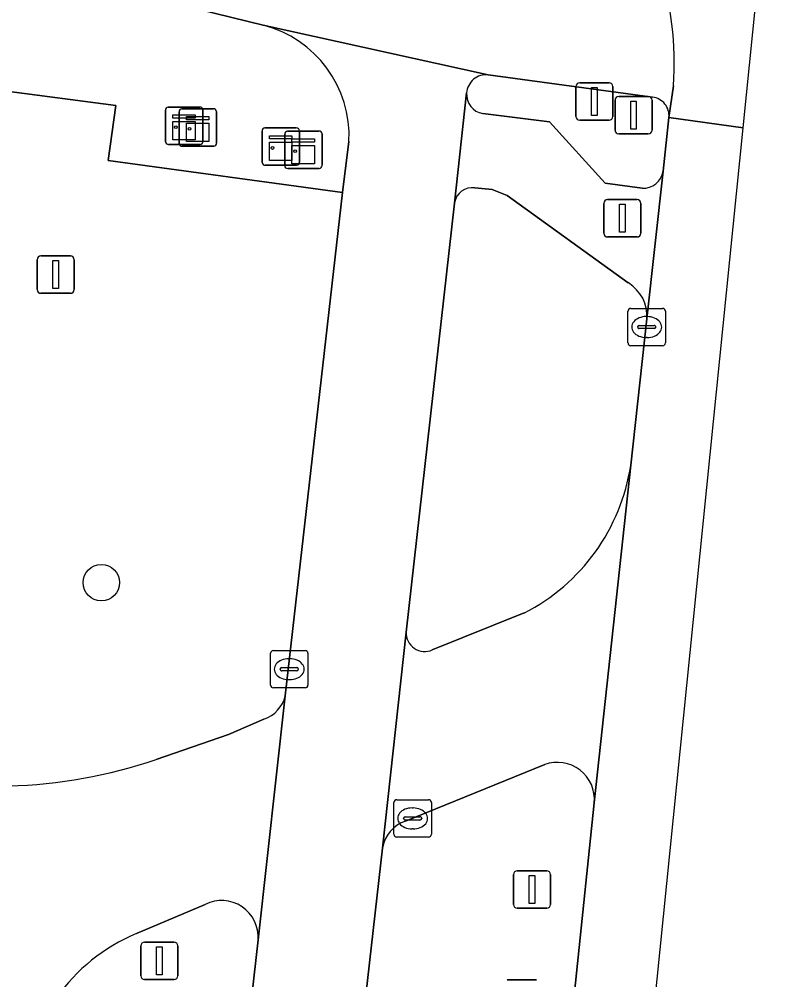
# Model space of a CAD drawing. Extents: x 161483 to 162250, y 379484 to 380833.
# Drawn here: x 162229.17 to 162249.31, y 380723.91 to 380749.63 of the extents above; entities that cross this region are included whole.
import ezdxf

# ---------------------------------------------------------------- set-up
doc = ezdxf.new("R2010")
doc.units = 0
for name, color, linetype in [('IMGEO_Berm_groen', 7, 'Continuous'), ('IMGEO_Boom', 7, 'Continuous'), ('IMGEO_Drukknoppaal', 7, 'Continuous'), ('IMGEO_Fietspad_gesloten', 7, 'Continuous'), ('IMGEO_Fietspad_open', 7, 'Continuous'), ('IMGEO_Kast', 7, 'Continuous'), ('IMGEO_Kolk', 7, 'Continuous'), ('IMGEO_Lichtmast', 7, 'Continuous'), ('IMGEO_Rijbaan_lokaal_gesloten', 7, 'Continuous'), ('IMGEO_Rijbaan_lokaal_open', 7, 'Continuous'), ('IMGEO_Verkeersbordpaal', 7, 'Continuous'), ('IMGEO_Verkeerseiland_gesloten', 7, 'Continuous'), ('IMGEO_Verkeerseiland_groen', 7, 'Continuous'), ('IMGEO_Verkeersregelinstallatiepaal', 7, 'Continuous'), ('IMGEO_Voetpad_open', 7, 'Continuous')]:
    doc.layers.add(name, color=color, linetype=linetype)

msp = doc.modelspace()

# ---------------------------------------------------------------- linework, layer by layer
at = {"layer": 'IMGEO_Berm_groen'}
for points in [[(162237.823, 380744.988), (162231.552, 380745.848), (162231.758, 380747.317), (162228.77, 380747.712)], [(162236.289, 380731.514), (162237.823, 380744.988)], [(162232.838, 380729.802), (162234.774, 380730.474), (162235.72, 380730.885)], [(162243.232, 380729.669), (162239.511, 380728.154)], [(162236.045, 380646.425), (162236.058, 380646.54), (162236.166, 380647.596), (162237.072, 380656.442), (162237.499, 380660.554), (162244.56, 380728.647)], [(162238.893, 380727.427), (162229.656, 380645.947)], [(162234.146, 380725.926), (162232.307, 380725.147)], [(162226.483, 380644.682), (162235.562, 380724.974)]]:
    msp.add_lwpolyline(points, dxfattribs=at)
for centre, radius, start, end in [((162235.438, 380731.712), 0.874, 288.8493, 346.8851), ((162228.504, 380742.646), 13.555, 271.6176, 288.6448), ((162243.573, 380728.738), 0.991, 354.7339, 110.1039), ((162239.799, 380727.283), 0.918, 108.3142, 170.9521), ((162234.586, 380725.051), 0.979, 355.4718, 116.701), ((162234.249, 380720.536), 5.003, 112.8429, 176.3927)]:
    msp.add_arc(centre, radius, start, end, dxfattribs=at)
at = {"layer": 'IMGEO_Boom'}
msp.add_circle((162231.368, 380734.541), 0.489, dxfattribs=at)
at = {"layer": 'IMGEO_Drukknoppaal'}
for p, q in [((162244.068, 380747.026), (162244.068, 380747.826)), ((162244.068, 380747.826), (162244.068, 380747.026)), ((162244.168, 380747.926), (162244.958, 380747.926)), ((162244.958, 380747.926), (162244.168, 380747.926)), ((162245.058, 380747.826), (162245.058, 380747.026)), ((162245.058, 380747.026), (162245.058, 380747.826)), ((162244.958, 380746.926), (162244.168, 380746.926)), ((162244.168, 380746.926), (162244.958, 380746.926))]:
    msp.add_line(p, q, dxfattribs=at)
msp.add_lwpolyline([(162244.488, 380747.801), (162244.638, 380747.801), (162244.638, 380747.051), (162244.488, 380747.051), (162244.488, 380747.801)], dxfattribs=at)
for centre, start, end in [((162244.168, 380747.826), 90, 180), ((162244.168, 380747.826), 90, 180), ((162244.958, 380747.826), 0, 90), ((162244.958, 380747.826), 360, 90), ((162244.168, 380747.026), 180, 270), ((162244.168, 380747.026), 180, 270), ((162244.958, 380747.026), 270, 0), ((162244.958, 380747.026), 270, 0)]:
    msp.add_arc(centre, 0.1, start, end, dxfattribs=at)
at = {"layer": 'IMGEO_Fietspad_gesloten'}
for points in [[(162241.722, 380748.137), (162235.697, 380749.468)], [(162223.737, 380585.536), (162226.52, 380615.007), (162229.101, 380641.182), (162229.656, 380645.947), (162238.893, 380727.427), (162239.521, 380733.219), (162240.819, 380744.707), (162241.143, 380747.655)], [(162237.994, 380746.353), (162237.823, 380744.988), (162236.289, 380731.514), (162235.562, 380724.974), (162226.483, 380644.682), (162225.936, 380639.994), (162220.785, 380585.791)]]:
    msp.add_lwpolyline(points, dxfattribs=at)
for centre, radius, start, end in [((162234.932, 380746.499), 3.066, 357.266, 75.5441), ((162241.665, 380747.617), 0.523, 83.7204, 175.8323)]:
    msp.add_arc(centre, radius, start, end, dxfattribs=at)
at = {"layer": 'IMGEO_Fietspad_open'}
for points in [[(162238.977, 380751.878), (162234.68, 380752.826), (162227.048, 380754.467), (162224.641, 380754.986), (162222.083, 380755.44), (162221.736, 380752.9), (162235.697, 380749.468), (162241.722, 380748.137), (162246.118, 380747.538)], [(162246.557, 380746.993), (162246.676, 380747.847)]]:
    msp.add_lwpolyline(points, dxfattribs=at)
for centre, radius, start, end in [((162238.329, 380748.473), 8.371, 355.7091, 18.3026), ((162246.067, 380747.048), 0.493, 353.6136, 84.0896)]:
    msp.add_arc(centre, radius, start, end, dxfattribs=at)
at = {"layer": 'IMGEO_Kast'}
for p, q in [((162233.159, 380747.274), (162234, 380747.274)), ((162234, 380747.274), (162233.159, 380747.274)), ((162233.525, 380747.229), (162234.366, 380747.229)), ((162234.366, 380747.229), (162233.525, 380747.229)), ((162234.084, 380747.199), (162234.084, 380746.358)), ((162234.084, 380746.358), (162234.084, 380747.199)), ((162233.084, 380746.349), (162233.084, 380747.19)), ((162233.084, 380747.19), (162233.084, 380746.349)), ((162233.45, 380746.304), (162233.45, 380747.145)), ((162233.45, 380747.145), (162233.45, 380746.304)), ((162234.45, 380747.154), (162234.45, 380746.313)), ((162234.45, 380746.313), (162234.45, 380747.154)), ((162235.744, 380746.717), (162236.585, 380746.717)), ((162236.585, 380746.717), (162235.744, 380746.717)), ((162235.669, 380745.792), (162235.669, 380746.633)), ((162235.669, 380746.633), (162235.669, 380745.792)), ((162236.274, 380745.708), (162236.274, 380746.549)), ((162236.274, 380746.549), (162236.274, 380745.708)), ((162236.349, 380746.633), (162237.19, 380746.633)), ((162237.19, 380746.633), (162236.349, 380746.633)), ((162236.669, 380746.642), (162236.669, 380745.801)), ((162236.669, 380745.801), (162236.669, 380746.642)), ((162237.274, 380746.558), (162237.274, 380745.717)), ((162237.274, 380745.717), (162237.274, 380746.558)), ((162234.009, 380746.274), (162233.168, 380746.274)), ((162233.168, 380746.274), (162234.009, 380746.274)), ((162234.375, 380746.229), (162233.534, 380746.229)), ((162233.534, 380746.229), (162234.375, 380746.229)), ((162236.594, 380745.717), (162235.753, 380745.717)), ((162235.753, 380745.717), (162236.594, 380745.717)), ((162237.199, 380745.633), (162236.358, 380745.633)), ((162236.358, 380745.633), (162237.199, 380745.633))]:
    msp.add_line(p, q, dxfattribs=at)
for points in [[(162233.279, 380747.064), (162233.879, 380747.064), (162233.879, 380746.979), (162233.279, 380746.979), (162233.279, 380747.064)], [(162233.645, 380747.019), (162234.245, 380747.019), (162234.245, 380746.934), (162233.645, 380746.934), (162233.645, 380747.019)], [(162233.279, 380746.889), (162233.879, 380746.889), (162233.879, 380746.4), (162233.279, 380746.4), (162233.279, 380746.889)], [(162233.645, 380746.844), (162234.245, 380746.844), (162234.245, 380746.355), (162233.645, 380746.355), (162233.645, 380746.844)], [(162235.864, 380746.507), (162236.464, 380746.507), (162236.464, 380746.422), (162235.864, 380746.422), (162235.864, 380746.507)], [(162235.864, 380746.332), (162236.464, 380746.332), (162236.464, 380745.843), (162235.864, 380745.843), (162235.864, 380746.332)], [(162236.469, 380746.423), (162237.069, 380746.423), (162237.069, 380746.338), (162236.469, 380746.338), (162236.469, 380746.423)], [(162236.469, 380746.248), (162237.069, 380746.248), (162237.069, 380745.759), (162236.469, 380745.759), (162236.469, 380746.248)]]:
    msp.add_lwpolyline(points, dxfattribs=at)
for centre in [(162233.363, 380746.738), (162233.729, 380746.693), (162235.948, 380746.181), (162236.553, 380746.097)]:
    msp.add_circle(centre, 0.0377, dxfattribs=at)
for centre, start, end in [((162233.162, 380747.196), 92.4484, 184.2845), ((162233.162, 380747.196), 92.4484, 184.2845), ((162233.528, 380747.151), 92.4484, 184.2845), ((162233.528, 380747.151), 92.4484, 184.2845), ((162234.006, 380747.196), 2.4484, 94.2845), ((162234.006, 380747.196), 2.4484, 94.2845), ((162234.372, 380747.151), 2.4484, 94.2845), ((162234.372, 380747.151), 2.4484, 94.2845), ((162235.747, 380746.639), 92.4484, 184.2845), ((162235.747, 380746.639), 92.4484, 184.2845), ((162236.591, 380746.639), 2.4484, 94.2845), ((162236.591, 380746.639), 2.4484, 94.2845), ((162236.352, 380746.555), 92.4484, 184.2845), ((162236.352, 380746.555), 92.4484, 184.2845), ((162237.196, 380746.555), 2.4484, 94.2845), ((162237.196, 380746.555), 2.4484, 94.2845), ((162233.162, 380746.352), 182.4484, 274.2845), ((162233.162, 380746.352), 182.4484, 274.2845), ((162233.528, 380746.307), 182.4484, 274.2845), ((162233.528, 380746.307), 182.4484, 274.2845), ((162234.006, 380746.352), 272.4484, 4.2845), ((162234.006, 380746.352), 272.4484, 4.2845), ((162234.372, 380746.307), 272.4484, 4.2845), ((162234.372, 380746.307), 272.4484, 4.2845), ((162235.747, 380745.795), 182.4484, 274.2845), ((162235.747, 380745.795), 182.4484, 274.2845), ((162236.352, 380745.711), 182.4484, 274.2845), ((162236.352, 380745.711), 182.4484, 274.2845), ((162236.591, 380745.795), 272.4484, 4.2845), ((162236.591, 380745.795), 272.4484, 4.2845), ((162237.196, 380745.711), 272.4484, 4.2845), ((162237.196, 380745.711), 272.4484, 4.2845)]:
    msp.add_arc(centre, 0.0779, start, end, dxfattribs=at)
at = {"layer": 'IMGEO_Kolk'}
for p, q in [((162245.461, 380740.96), (162245.461, 380741.812)), ((162245.536, 380741.886), (162246.388, 380741.886)), ((162246.462, 380741.812), (162246.462, 380740.96)), ((162245.949, 380741.666), (162245.974, 380741.666)), ((162245.72, 380741.38), (162245.72, 380741.392)), ((162246.158, 380741.343), (162245.76, 380741.343)), ((162245.763, 380741.429), (162246.161, 380741.429)), ((162246.204, 380741.392), (162246.204, 380741.38)), ((162245.972, 380741.106), (162245.947, 380741.106)), ((162246.388, 380740.886), (162245.536, 380740.886)), ((162235.896, 380731.797), (162235.896, 380732.649)), ((162235.971, 380732.723), (162236.823, 380732.723)), ((162236.897, 380732.649), (162236.897, 380731.797)), ((162236.384, 380732.503), (162236.409, 380732.503)), ((162236.155, 380732.217), (162236.155, 380732.229)), ((162236.593, 380732.18), (162236.195, 380732.18)), ((162236.198, 380732.266), (162236.596, 380732.266)), ((162236.639, 380732.229), (162236.639, 380732.217)), ((162236.407, 380731.943), (162236.382, 380731.943)), ((162236.823, 380731.723), (162235.971, 380731.723)), ((162239.273, 380728.728), (162240.125, 380728.728)), ((162239.198, 380727.802), (162239.198, 380728.654)), ((162239.686, 380728.508), (162239.711, 380728.508)), ((162240.199, 380728.654), (162240.199, 380727.802)), ((162239.457, 380728.222), (162239.457, 380728.234)), ((162239.895, 380728.185), (162239.497, 380728.185)), ((162239.5, 380728.271), (162239.898, 380728.271)), ((162239.941, 380728.234), (162239.941, 380728.222)), ((162239.709, 380727.948), (162239.684, 380727.948)), ((162240.125, 380727.728), (162239.273, 380727.728))]:
    msp.add_line(p, q, dxfattribs=at)
for points in [[(162245.461, 380740.96), (162245.461, 380741.812)], [(162245.536, 380741.886), (162246.388, 380741.886)], [(162246.462, 380741.812), (162246.462, 380740.96)], [(162246.388, 380740.886), (162245.536, 380740.886)], [(162235.896, 380731.797), (162235.896, 380732.649)], [(162235.971, 380732.723), (162236.823, 380732.723)], [(162236.897, 380732.649), (162236.897, 380731.797)], [(162236.823, 380731.723), (162235.971, 380731.723)], [(162239.273, 380728.728), (162240.125, 380728.728)], [(162239.198, 380727.802), (162239.198, 380728.654)], [(162240.199, 380728.654), (162240.199, 380727.802)], [(162240.125, 380727.728), (162239.273, 380727.728)]]:
    msp.add_lwpolyline(points, dxfattribs=at)
for centre, radius, start, end in [((162245.538, 380741.81), 0.0765, 91.552, 178.448), ((162245.538, 380741.81), 0.0765, 91.552, 178.448), ((162246.386, 380741.81), 0.0765, 1.552, 88.448), ((162246.386, 380741.81), 0.0765, 1.552, 88.448), ((162245.76, 380741.389), 0.0403, 85.8775, 175.7526), ((162245.757, 380741.379), 0.0366, 178.938, 274.7102), ((162246.161, 380741.386), 0.043, 264.8664, 352.4533), ((162246.165, 380741.391), 0.0386, 1.7309, 96.639), ((162245.538, 380740.962), 0.0765, 181.552, 268.448), ((162245.538, 380740.962), 0.0765, 181.552, 268.448), ((162246.386, 380740.962), 0.0765, 271.552, 358.448), ((162246.386, 380740.962), 0.0765, 271.552, 358.448), ((162235.973, 380732.647), 0.0765, 91.552, 178.448), ((162235.973, 380732.647), 0.0765, 91.552, 178.448), ((162236.821, 380732.647), 0.0765, 1.552, 88.448), ((162236.821, 380732.647), 0.0765, 1.552, 88.448), ((162236.195, 380732.226), 0.0403, 85.8775, 175.7526), ((162236.192, 380732.216), 0.0366, 178.938, 274.7102), ((162236.596, 380732.223), 0.043, 264.8664, 352.4533), ((162236.6, 380732.228), 0.0386, 1.7309, 96.639), ((162235.973, 380731.799), 0.0765, 181.552, 268.448), ((162235.973, 380731.799), 0.0765, 181.552, 268.448), ((162236.821, 380731.799), 0.0765, 271.552, 358.448), ((162236.821, 380731.799), 0.0765, 271.552, 358.448), ((162239.275, 380728.652), 0.0765, 91.552, 178.448), ((162239.275, 380728.652), 0.0765, 91.552, 178.448), ((162240.123, 380728.652), 0.0765, 1.552, 88.448), ((162240.123, 380728.652), 0.0765, 1.552, 88.448), ((162239.497, 380728.231), 0.0403, 85.8775, 175.7526), ((162239.494, 380728.221), 0.0366, 178.938, 274.7102), ((162239.898, 380728.228), 0.043, 264.8664, 352.4533), ((162239.902, 380728.233), 0.0386, 1.7309, 96.639), ((162239.275, 380727.804), 0.0765, 181.552, 268.448), ((162239.275, 380727.804), 0.0765, 181.552, 268.448), ((162240.123, 380727.804), 0.0765, 271.552, 358.448), ((162240.123, 380727.804), 0.0765, 271.552, 358.448)]:
    msp.add_arc(centre, radius, start, end, dxfattribs=at)
for centre, major_axis, ratio, start_param, end_param in [((162245.948, 380741.386), (-0.387, 0.002), 0.722429, 4.712389, 7.853982), ((162245.973, 380741.386), (-0.39, 0.002), 0.717154, 1.570796, 4.712389), ((162236.383, 380732.223), (-0.387, 0.002), 0.722429, 4.712389, 7.853982), ((162236.408, 380732.223), (-0.39, 0.002), 0.717154, 1.570796, 4.712389), ((162239.685, 380728.228), (-0.387, 0.002), 0.722429, 4.712389, 7.853982), ((162239.71, 380728.228), (-0.39, 0.002), 0.717154, 1.570796, 4.712389)]:
    msp.add_ellipse(centre, major_axis=major_axis, ratio=ratio, start_param=start_param, end_param=end_param, dxfattribs=at)
at = {"layer": 'IMGEO_Lichtmast'}
for p, q in [((162229.65, 380742.389), (162229.65, 380743.189)), ((162229.65, 380743.189), (162229.65, 380742.389)), ((162229.75, 380743.289), (162230.54, 380743.289)), ((162230.54, 380743.289), (162229.75, 380743.289)), ((162230.64, 380743.189), (162230.64, 380742.389)), ((162230.64, 380742.389), (162230.64, 380743.189)), ((162230.54, 380742.289), (162229.75, 380742.289)), ((162229.75, 380742.289), (162230.54, 380742.289)), ((162242.225, 380723.907), (162243.015, 380723.907)), ((162243.015, 380723.907), (162242.225, 380723.907))]:
    msp.add_line(p, q, dxfattribs=at)
msp.add_lwpolyline([(162230.07, 380743.164), (162230.22, 380743.164), (162230.22, 380742.414), (162230.07, 380742.414), (162230.07, 380743.164)], dxfattribs=at)
for centre, start, end in [((162229.75, 380743.189), 90, 180), ((162229.75, 380743.189), 90, 180), ((162230.54, 380743.189), 0, 90), ((162230.54, 380743.189), 360, 90), ((162229.75, 380742.389), 180, 270), ((162229.75, 380742.389), 180, 270), ((162230.54, 380742.389), 270, 0), ((162230.54, 380742.389), 270, 0)]:
    msp.add_arc(centre, 0.1, start, end, dxfattribs=at)
at = {"layer": 'IMGEO_Rijbaan_lokaal_gesloten'}
for points in [[(162248.541, 380746.718), (162249.309, 380754.329), (162249.285, 380754.332), (162243.173, 380755.128), (162244.392, 380754.108)], [(162246.676, 380747.847), (162246.557, 380746.993), (162248.541, 380746.718)]]:
    msp.add_lwpolyline(points, dxfattribs=at)
msp.add_lwpolyline([(162239.411, 380656.238), (162248.541, 380746.718), (162246.557, 380746.993), (162246.4, 380745.557), (162245.969, 380741.603), (162245.533, 380737.688), (162244.56, 380728.647), (162237.499, 380660.554), (162237.072, 380656.442), (162239.4, 380656.239)], close=True, dxfattribs=at)
msp.add_arc((162238.329, 380748.473), 8.371, 355.7091, 18.3026, dxfattribs=at)
at = {"layer": 'IMGEO_Rijbaan_lokaal_open'}
for points in [[(162235.562, 380724.974), (162236.289, 380731.514)], [(162235.72, 380730.885), (162234.774, 380730.474), (162232.838, 380729.802)], [(162232.307, 380725.147), (162234.146, 380725.926)]]:
    msp.add_lwpolyline(points, dxfattribs=at)
for centre, radius, start, end in [((162235.438, 380731.712), 0.874, 288.8493, 346.8851), ((162228.504, 380742.646), 13.555, 271.6176, 288.6448), ((162234.586, 380725.051), 0.979, 355.4718, 116.701), ((162234.249, 380720.536), 5.003, 112.8429, 176.3927)]:
    msp.add_arc(centre, radius, start, end, dxfattribs=at)
at = {"layer": 'IMGEO_Verkeersbordpaal'}
for p, q in [((162242.398, 380725.926), (162242.398, 380726.726)), ((162242.398, 380726.726), (162242.398, 380725.926)), ((162242.498, 380726.826), (162243.288, 380726.826)), ((162243.288, 380726.826), (162242.498, 380726.826)), ((162243.388, 380726.726), (162243.388, 380725.926)), ((162243.388, 380725.926), (162243.388, 380726.726)), ((162243.288, 380725.826), (162242.498, 380725.826)), ((162242.498, 380725.826), (162243.288, 380725.826)), ((162232.525, 380724.916), (162233.315, 380724.916)), ((162233.315, 380724.916), (162232.525, 380724.916)), ((162232.425, 380724.016), (162232.425, 380724.816)), ((162232.425, 380724.816), (162232.425, 380724.016)), ((162233.415, 380724.816), (162233.415, 380724.016)), ((162233.415, 380724.016), (162233.415, 380724.816)), ((162233.315, 380723.916), (162232.525, 380723.916)), ((162232.525, 380723.916), (162233.315, 380723.916))]:
    msp.add_line(p, q, dxfattribs=at)
for points in [[(162242.818, 380726.701), (162242.968, 380726.701), (162242.968, 380725.951), (162242.818, 380725.951), (162242.818, 380726.701)], [(162232.845, 380724.791), (162232.995, 380724.791), (162232.995, 380724.041), (162232.845, 380724.041), (162232.845, 380724.791)]]:
    msp.add_lwpolyline(points, dxfattribs=at)
for centre, start, end in [((162242.498, 380726.726), 90, 180), ((162242.498, 380726.726), 90, 180), ((162243.288, 380726.726), 0, 90), ((162243.288, 380726.726), 360, 90), ((162242.498, 380725.926), 180, 270), ((162242.498, 380725.926), 180, 270), ((162243.288, 380725.926), 270, 0), ((162243.288, 380725.926), 270, 0), ((162232.525, 380724.816), 90, 180), ((162232.525, 380724.816), 90, 180), ((162233.315, 380724.816), 0, 90), ((162233.315, 380724.816), 360, 90), ((162232.525, 380724.016), 180, 270), ((162232.525, 380724.016), 180, 270), ((162233.315, 380724.016), 270, 0), ((162233.315, 380724.016), 270, 0)]:
    msp.add_arc(centre, 0.1, start, end, dxfattribs=at)
at = {"layer": 'IMGEO_Verkeerseiland_gesloten'}
for points in [[(162246.118, 380747.538), (162241.722, 380748.137)], [(162241.573, 380747.101), (162243.358, 380746.882), (162244.847, 380745.237), (162245.836, 380745.107)], [(162246.4, 380745.557), (162246.557, 380746.993)]]:
    msp.add_lwpolyline(points, dxfattribs=at)
for centre, radius, start, end in [((162241.665, 380747.617), 0.523, 83.7204, 175.8323), ((162241.667, 380747.618), 0.526, 175.9848, 259.6506), ((162246.067, 380747.048), 0.493, 353.6136, 84.0896), ((162245.877, 380745.634), 0.529, 265.5397, 351.6311)]:
    msp.add_arc(centre, radius, start, end, dxfattribs=at)
at = {"layer": 'IMGEO_Verkeerseiland_groen'}
for points in [[(162245.47, 380742.565), (162242.227, 380744.904), (162241.822, 380745.067), (162241.365, 380745.113)], [(162240.819, 380744.707), (162239.521, 380733.219)], [(162245.533, 380737.688), (162245.969, 380741.603)], [(162240.225, 380732.738), (162242.687, 380733.73)]]:
    msp.add_lwpolyline(points, dxfattribs=at)
for centre, radius, start, end in [((162241.3, 380744.631), 0.487, 82.3018, 170.9664), ((162244.933, 380741.676), 1.039, 355.9764, 58.8561), ((162240.254, 380738.482), 5.339, 297.1165, 351.4475), ((162240.026, 380733.202), 0.505, 178.0851, 293.2301)]:
    msp.add_arc(centre, radius, start, end, dxfattribs=at)
at = {"layer": 'IMGEO_Verkeersregelinstallatiepaal'}
for p, q in [((162245.114, 380746.661), (162245.114, 380747.461)), ((162245.114, 380747.461), (162245.114, 380746.661)), ((162245.214, 380747.561), (162246.004, 380747.561)), ((162246.004, 380747.561), (162245.214, 380747.561)), ((162246.104, 380747.461), (162246.104, 380746.661)), ((162246.104, 380746.661), (162246.104, 380747.461)), ((162246.004, 380746.561), (162245.214, 380746.561)), ((162245.214, 380746.561), (162246.004, 380746.561)), ((162244.813, 380743.897), (162244.813, 380744.697)), ((162244.813, 380744.697), (162244.813, 380743.897)), ((162244.913, 380744.797), (162245.703, 380744.797)), ((162245.703, 380744.797), (162244.913, 380744.797)), ((162245.803, 380744.697), (162245.803, 380743.897)), ((162245.803, 380743.897), (162245.803, 380744.697)), ((162245.703, 380743.797), (162244.913, 380743.797)), ((162244.913, 380743.797), (162245.703, 380743.797))]:
    msp.add_line(p, q, dxfattribs=at)
for points in [[(162245.534, 380747.436), (162245.684, 380747.436), (162245.684, 380746.686), (162245.534, 380746.686), (162245.534, 380747.436)], [(162245.233, 380744.672), (162245.383, 380744.672), (162245.383, 380743.922), (162245.233, 380743.922), (162245.233, 380744.672)]]:
    msp.add_lwpolyline(points, dxfattribs=at)
for centre, start, end in [((162245.214, 380747.461), 90, 180), ((162245.214, 380747.461), 90, 180), ((162246.004, 380747.461), 0, 90), ((162246.004, 380747.461), 360, 90), ((162245.214, 380746.661), 180, 270), ((162245.214, 380746.661), 180, 270), ((162246.004, 380746.661), 270, 0), ((162246.004, 380746.661), 270, 0), ((162244.913, 380744.697), 90, 180), ((162244.913, 380744.697), 90, 180), ((162245.703, 380744.697), 0, 90), ((162245.703, 380744.697), 360, 90), ((162244.913, 380743.897), 180, 270), ((162244.913, 380743.897), 180, 270), ((162245.703, 380743.897), 270, 0), ((162245.703, 380743.897), 270, 0)]:
    msp.add_arc(centre, 0.1, start, end, dxfattribs=at)
at = {"layer": 'IMGEO_Voetpad_open'}
for points in [[(162221.736, 380752.9), (162220.723, 380753.037), (162216.594, 380753.666), (162214.832, 380753.916), (162214.281, 380750), (162214.251, 380749.789), (162221.13, 380748.856), (162228.77, 380747.712), (162231.758, 380747.317), (162231.552, 380745.848), (162237.823, 380744.988), (162237.994, 380746.353)], [(162235.697, 380749.468), (162221.736, 380752.9)], [(162241.143, 380747.655), (162240.819, 380744.707)], [(162245.836, 380745.107), (162244.847, 380745.237), (162243.358, 380746.882), (162241.573, 380747.101)], [(162245.969, 380741.603), (162246.4, 380745.557)], [(162241.365, 380745.113), (162241.822, 380745.067), (162242.227, 380744.904), (162245.47, 380742.565)], [(162244.56, 380728.647), (162245.533, 380737.688)], [(162242.687, 380733.73), (162240.225, 380732.738)], [(162239.521, 380733.219), (162238.893, 380727.427)], [(162239.511, 380728.154), (162243.232, 380729.669)]]:
    msp.add_lwpolyline(points, dxfattribs=at)
for centre, radius, start, end in [((162234.932, 380746.499), 3.066, 357.266, 75.5441), ((162241.667, 380747.618), 0.526, 175.9848, 259.6506), ((162245.877, 380745.634), 0.529, 265.5397, 351.6311), ((162241.3, 380744.631), 0.487, 82.3018, 170.9664), ((162244.933, 380741.676), 1.039, 355.9764, 58.8561), ((162240.254, 380738.482), 5.339, 297.1165, 351.4475), ((162240.026, 380733.202), 0.505, 178.0851, 293.2301), ((162243.573, 380728.738), 0.991, 354.7339, 110.1039), ((162239.799, 380727.283), 0.918, 108.3142, 170.9521)]:
    msp.add_arc(centre, radius, start, end, dxfattribs=at)

doc.saveas('drawing.dxf')
